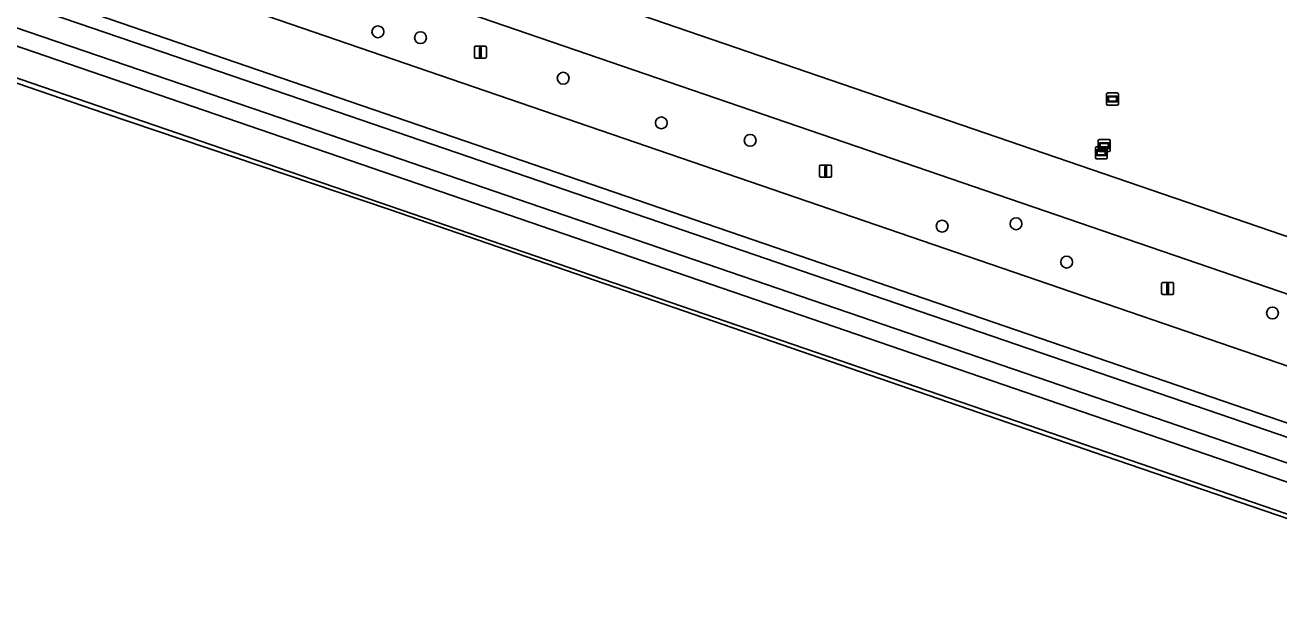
# Model space of a CAD drawing. Extents: x 155275 to 156265, y 382654 to 383635.
# Drawn here: x 155635.6 to 155739.2, y 382718 to 382765.3 of the extents above; entities that cross this region are included whole.
import ezdxf

# ---------------------------------------------------------------- set-up
doc = ezdxf.new("R2010")
doc.units = 0
for name, color, linetype in [('IMGEO_Berm_groen', 7, 'Continuous'), ('IMGEO_Boom', 7, 'Continuous'), ('IMGEO_Fietspad_gesloten', 7, 'Continuous'), ('IMGEO_Lichtmast', 7, 'Continuous'), ('IMGEO_Rijbaan_regionaal_gesloten', 7, 'Continuous'), ('IMGEO_Verklikker', 7, 'Continuous'), ('IMGEO_Voetpad_open', 7, 'Continuous'), ('IMGEO_Waterloop', 7, 'Continuous')]:
    doc.layers.add(name, color=color, linetype=linetype)

msp = doc.modelspace()

# ---------------------------------------------------------------- linework, layer by layer
at = {"layer": 'IMGEO_Berm_groen'}
for points in [[(155542.28, 382815.54), (155938.56, 382679.65), (155956.56, 382673.18), (155956.59, 382673.25), (155958.77, 382677.5)], [(155954.48, 382669.13), (155937.17, 382675.36), (155600.48, 382790.85), (155535.22, 382813.07)], [(155535.02, 382807.46), (155536.5, 382806.83), (155541.77, 382805.05), (155598.66, 382785.57), (155935.54, 382669.94), (155952.14, 382664.55), (155954.48, 382669.13)], [(155516.42, 382806.7), (155518.7, 382805.4), (155529.49, 382800.17), (155534.1, 382798.16), (155535.88, 382797.55), (155896.95, 382673.55), (155947.87, 382656.21)], [(155947.87, 382656.21), (155950.06, 382660.48), (155950.07, 382660.52), (155933.83, 382665.8), (155608.36, 382777.52), (155539.76, 382800.99), (155534.82, 382802.68)]]:
    msp.add_lwpolyline(points, dxfattribs=at)
msp.add_lwpolyline([(155762.76, 382723.32), (155814.14, 382705.54), (155866.08, 382687.83), (155944.89, 382660.79), (155944.25, 382658.9), (155865.43, 382685.94), (155813.49, 382703.65), (155762.11, 382721.43), (155657.81, 382757.19), (155556.16, 382791.93), (155535.86, 382798.75), (155536.64, 382800.59), (155556.8, 382793.83), (155658.45, 382759.09)], close=True, dxfattribs=at)
at = {"layer": 'IMGEO_Boom'}
for centre in [(155664.75, 382764.7), (155668.27, 382764.21), (155680.06, 382760.86), (155688.17, 382757.17), (155695.51, 382755.72), (155717.48, 382748.83), (155711.37, 382748.63), (155721.66, 382745.66), (155738.67, 382741.45)]:
    msp.add_circle(centre, 0.489, dxfattribs=at)
at = {"layer": 'IMGEO_Fietspad_gesloten'}
for points in [[(155947.87, 382656.21), (155896.95, 382673.55), (155535.88, 382797.55), (155534.1, 382798.16), (155529.49, 382800.17), (155518.7, 382805.4), (155516.42, 382806.7)], [(155536.23, 382794.8), (155803.62, 382702.94), (155946.67, 382653.88), (155947.87, 382656.21), (155947.87, 382656.21)]]:
    msp.add_lwpolyline(points, dxfattribs=at)
at = {"layer": 'IMGEO_Lichtmast'}
for p, q in [((155672.72, 382762.61), (155672.72, 382763.41)), ((155672.72, 382763.41), (155672.72, 382762.61)), ((155672.82, 382763.51), (155673.61, 382763.51)), ((155673.61, 382763.51), (155672.82, 382763.51)), ((155673.71, 382763.41), (155673.71, 382762.61)), ((155673.71, 382762.61), (155673.71, 382763.41)), ((155673.61, 382762.51), (155672.82, 382762.51)), ((155672.82, 382762.51), (155673.61, 382762.51)), ((155701.25, 382752.78), (155701.25, 382753.58)), ((155701.25, 382753.58), (155701.25, 382752.78)), ((155701.35, 382753.68), (155702.14, 382753.68)), ((155702.14, 382753.68), (155701.35, 382753.68)), ((155702.24, 382753.58), (155702.24, 382752.78)), ((155702.24, 382752.78), (155702.24, 382753.58)), ((155702.14, 382752.68), (155701.35, 382752.68)), ((155701.35, 382752.68), (155702.14, 382752.68)), ((155729.51, 382743.08), (155729.51, 382743.88)), ((155729.51, 382743.88), (155729.51, 382743.08)), ((155729.61, 382743.98), (155730.4, 382743.98)), ((155730.4, 382743.98), (155729.61, 382743.98)), ((155730.5, 382743.88), (155730.5, 382743.08)), ((155730.5, 382743.08), (155730.5, 382743.88)), ((155730.4, 382742.98), (155729.61, 382742.98)), ((155729.61, 382742.98), (155730.4, 382742.98))]:
    msp.add_line(p, q, dxfattribs=at)
for points in [[(155673.14, 382763.39), (155673.29, 382763.39), (155673.29, 382762.64), (155673.14, 382762.64), (155673.14, 382763.39)], [(155701.67, 382753.55), (155701.82, 382753.55), (155701.82, 382752.8), (155701.67, 382752.8), (155701.67, 382753.55)], [(155729.93, 382743.86), (155730.08, 382743.86), (155730.08, 382743.11), (155729.93, 382743.11), (155729.93, 382743.86)]]:
    msp.add_lwpolyline(points, dxfattribs=at)
for centre, start, end in [((155672.82, 382763.41), 90, 180), ((155672.82, 382763.41), 90, 180), ((155673.61, 382763.41), 0, 90), ((155673.61, 382763.41), 360, 90), ((155672.82, 382762.61), 180, 270), ((155672.82, 382762.61), 180, 270), ((155673.61, 382762.61), 270, 0), ((155673.61, 382762.61), 270, 0), ((155701.35, 382753.58), 90, 180), ((155701.35, 382753.58), 90, 180), ((155702.14, 382753.58), 0, 90), ((155702.14, 382753.58), 360, 90), ((155701.35, 382752.78), 180, 270), ((155701.35, 382752.78), 180, 270), ((155702.14, 382752.78), 270, 0), ((155702.14, 382752.78), 270, 0), ((155729.61, 382743.88), 90, 180), ((155729.61, 382743.88), 90, 180), ((155729.61, 382743.08), 180, 270), ((155729.61, 382743.08), 180, 270), ((155730.4, 382743.88), 0, 90), ((155730.4, 382743.88), 360, 90), ((155730.4, 382743.08), 270, 0), ((155730.4, 382743.08), 270, 0)]:
    msp.add_arc(centre, 0.1, start, end, dxfattribs=at)
at = {"layer": 'IMGEO_Rijbaan_regionaal_gesloten'}
for points in [[(155956.56, 382673.18), (155938.56, 382679.65), (155542.28, 382815.54)], [(155535.22, 382813.07), (155600.48, 382790.85), (155937.17, 382675.36), (155954.48, 382669.13), (155954.52, 382669.2), (155956.45, 382672.98), (155956.56, 382673.18)], [(155952.14, 382664.55), (155935.54, 382669.94), (155598.66, 382785.57), (155541.77, 382805.05), (155536.5, 382806.83), (155535.02, 382807.46)], [(155534.82, 382802.68), (155539.76, 382800.99), (155608.36, 382777.52), (155933.83, 382665.8), (155950.07, 382660.52), (155950.17, 382660.7), (155952.09, 382664.46), (155952.14, 382664.55)]]:
    msp.add_lwpolyline(points, dxfattribs=at)
at = {"layer": 'IMGEO_Verklikker'}
for p, q in [((155725.05, 382759.64), (155725.84, 382759.64)), ((155725.84, 382759.64), (155725.05, 382759.64)), ((155724.95, 382758.74), (155724.95, 382759.54)), ((155724.95, 382759.54), (155724.95, 382758.74)), ((155725.84, 382758.64), (155725.05, 382758.64)), ((155725.05, 382758.64), (155725.84, 382758.64)), ((155725.94, 382759.54), (155725.94, 382758.74)), ((155725.94, 382758.74), (155725.94, 382759.54)), ((155724.27, 382754.89), (155724.27, 382755.69)), ((155724.27, 382755.69), (155724.27, 382754.89)), ((155724.37, 382755.79), (155725.16, 382755.79)), ((155725.16, 382755.79), (155724.37, 382755.79)), ((155725.26, 382755.69), (155725.26, 382754.89)), ((155725.26, 382754.89), (155725.26, 382755.69)), ((155724.03, 382754.3), (155724.03, 382755.1)), ((155724.03, 382755.1), (155724.03, 382754.3)), ((155724.13, 382755.2), (155724.92, 382755.2)), ((155724.92, 382755.2), (155724.13, 382755.2)), ((155725.16, 382754.79), (155724.37, 382754.79)), ((155724.37, 382754.79), (155725.16, 382754.79)), ((155725.02, 382755.1), (155725.02, 382754.3)), ((155725.02, 382754.3), (155725.02, 382755.1)), ((155724.92, 382754.2), (155724.13, 382754.2)), ((155724.13, 382754.2), (155724.92, 382754.2))]:
    msp.add_line(p, q, dxfattribs=at)
for points in [[(155725.05, 382759.37), (155725.84, 382759.37), (155725.84, 382758.91), (155725.05, 382758.91), (155725.05, 382759.37)], [(155725.11, 382759.31), (155725.11, 382758.97), (155725.77, 382758.97), (155725.77, 382759.31), (155725.11, 382759.31)], [(155724.37, 382755.52), (155725.16, 382755.52), (155725.16, 382755.06), (155724.37, 382755.06), (155724.37, 382755.52)], [(155724.44, 382755.46), (155724.44, 382755.12), (155725.1, 382755.12), (155725.1, 382755.46), (155724.44, 382755.46)], [(155724.13, 382754.93), (155724.92, 382754.93), (155724.92, 382754.47), (155724.13, 382754.47), (155724.13, 382754.93)], [(155724.19, 382754.87), (155724.19, 382754.53), (155724.85, 382754.53), (155724.85, 382754.87), (155724.19, 382754.87)]]:
    msp.add_lwpolyline(points, dxfattribs=at)
for centre, start, end in [((155725.05, 382759.54), 90, 180), ((155725.05, 382759.54), 90, 180), ((155725.84, 382759.54), 0, 90), ((155725.84, 382759.54), 360, 90), ((155725.05, 382758.74), 180, 270), ((155725.05, 382758.74), 180, 270), ((155725.84, 382758.74), 270, 0), ((155725.84, 382758.74), 270, 0), ((155724.37, 382755.69), 90, 180), ((155724.37, 382755.69), 90, 180), ((155725.16, 382755.69), 0, 90), ((155725.16, 382755.69), 360, 90), ((155724.13, 382755.1), 90, 180), ((155724.13, 382755.1), 90, 180), ((155724.37, 382754.89), 180, 270), ((155724.37, 382754.89), 180, 270), ((155724.92, 382755.1), 0, 90), ((155724.92, 382755.1), 360, 90), ((155725.16, 382754.89), 270, 0), ((155725.16, 382754.89), 270, 0), ((155724.13, 382754.3), 180, 270), ((155724.13, 382754.3), 180, 270), ((155724.92, 382754.3), 270, 0), ((155724.92, 382754.3), 270, 0)]:
    msp.add_arc(centre, 0.1, start, end, dxfattribs=at)
at = {"layer": 'IMGEO_Voetpad_open'}
for points in [[(155497.22, 382817.65), (155496.43, 382815.95), (155497.92, 382814.39), (155502.87, 382810.23), (155502.95, 382810.17), (155503.04, 382810.1), (155509.55, 382805.57), (155509.64, 382805.5), (155516.73, 382801.46), (155518.92, 382800.36), (155535.52, 382794.66), (155642.14, 382757.98)], [(155642.14, 382757.98), (155665.72, 382750), (155724.83, 382729.62), (155946.56, 382653.66), (155946.58, 382653.69), (155946.67, 382653.88), (155803.62, 382702.94), (155536.23, 382794.8)]]:
    msp.add_lwpolyline(points, dxfattribs=at)
at = {"layer": 'IMGEO_Waterloop'}
msp.add_lwpolyline([(155944.25, 382658.9), (155944.89, 382660.79), (155866.08, 382687.83), (155814.14, 382705.54), (155762.76, 382723.32), (155658.45, 382759.09), (155556.8, 382793.83), (155536.64, 382800.59), (155535.86, 382798.75), (155556.16, 382791.93), (155657.81, 382757.19), (155762.11, 382721.43), (155813.49, 382703.65), (155865.43, 382685.94)], close=True, dxfattribs=at)

doc.saveas('drawing.dxf')
